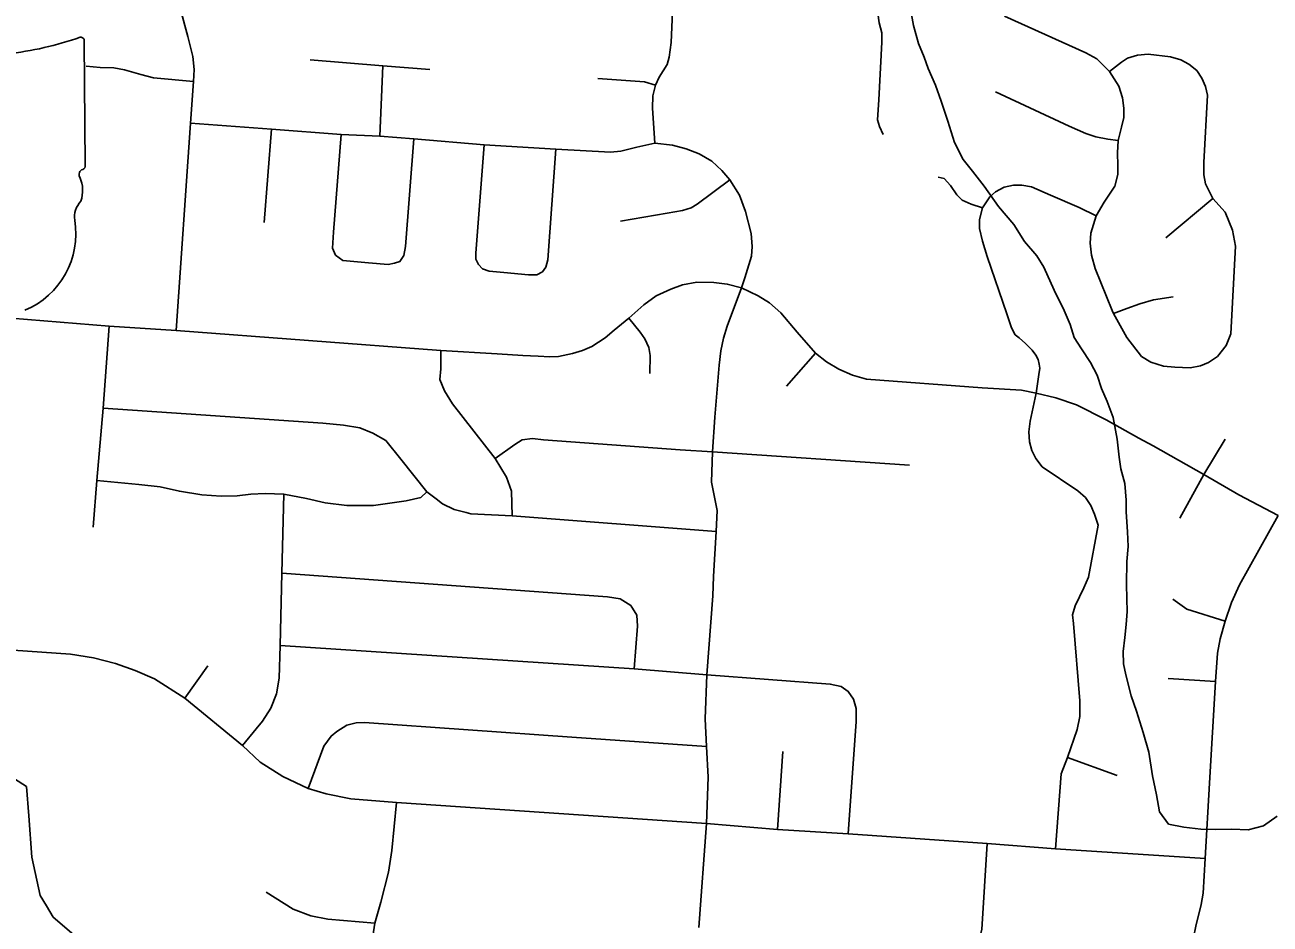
# Model space of a CAD drawing. Extents: x 114843 to 284848, y 317643 to 566895.
# Drawn here: x 227087 to 232630, y 438030 to 442032 of the extents above; entities that cross this region are included whole.
import ezdxf

# ---------------------------------------------------------------- set-up
doc = ezdxf.new("R2010")
doc.units = 0
for name, color, linetype in [('GM_X_City_Street', 7, 'Continuous'), ('GM_X_Corporation', 7, 'Continuous'), ('GM_X_Minor_River', 7, 'Continuous'), ('GM_X_State_Shield', 7, 'Continuous')]:
    doc.layers.add(name, color=color, linetype=linetype)

msp = doc.modelspace()

# ---------------------------------------------------------------- linework, layer by layer
at = {"layer": 'GM_X_City_Street'}
for p, q in [((228666.5, 441536.6), (228681, 441849.3)), ((228152.6, 441152.8), (228185.1, 441568.7)), ((232166.5, 441084), (232375.6, 441259.3)), ((230477.5, 440423.4), (230606.6, 440570.6)), ((232335.6, 440031.1), (232430.7, 440188.1)), ((232228.8, 439836), (232335.6, 440031.1)), ((227798.7, 439035.2), (227901.3, 439179.8)), ((232176.8, 439123.4), (232387.5, 439109.2)), ((230437.2, 438450.4), (230461.4, 438798.4)), ((231728, 438771.9), (231949.8, 438691.5))]:
    msp.add_line(p, q, dxfattribs=at)
for points in [[(227759.7, 440671.6), (227823.6, 441594.1), (227837.5, 441779.7), (227841, 441834), (227834.7, 441892.1), (227812.8, 441981.2), (227778.9, 442101.2), (227762.7, 442205.8), (227754.3, 442287.2), (227757.1, 442351.9)], [(229891, 441505.2), (229880.5, 441661.4), (229882, 441716.7), (229893.8, 441763.5), (229910.4, 441799.2), (229945.5, 441855.7), (229955.6, 441888.5), (229963.5, 441954.1), (229975.6, 442226.5)], [(230907.6, 441544.9), (230891.8, 441579.7), (230881.9, 441609.7), (230889, 441699), (230901.7, 441956), (230901.4, 441996.8), (230890.4, 442041.3), (230883.3, 442084.9), (230890.5, 442156.7)], [(231447.8, 442071.5), (231809.8, 441907.3), (231858.4, 441880.5), (231916.1, 441824.7), (231956.3, 441759.1), (231973.2, 441706.8), (231979.3, 441662.2), (231979.6, 441619.5), (231969.2, 441576.8), (231954.2, 441517.6), (231951.7, 441462.3), (231953, 441406), (231952.4, 441366.3), (231939.1, 441314.8), (231892.2, 441242.6), (231855.8, 441182.3), (231833, 441104.5), (231829.5, 441060.9), (231834.7, 441006.6), (231851.6, 440947.6), (231926.9, 440760.7), (231933.8, 440748), (231992.3, 440640.1), (232057.9, 440555.6), (232099.6, 440531.3), (232155.8, 440513.7), (232206.9, 440509), (232274.1, 440505.5), (232321.1, 440514.9), (232356, 440529.1), (232395.9, 440556.5)], [(232395.9, 440556.5), (232434.4, 440605.2), (232455.7, 440657.1), (232477, 441047.1), (232463.2, 441119.2), (232430.1, 441198.4), (232375.6, 441259.3), (232343.5, 441325.4), (232335.1, 441365), (232335.9, 441420.3), (232351.3, 441719.2), (232342.3, 441757.9), (232326.5, 441794.7), (232304.9, 441828.5), (232268.8, 441857.3), (232232.8, 441876.4), (232187.1, 441890.7), (232087.2, 441901.6), (232040.6, 441897.4), (231996.1, 441883.5), (231968.1, 441865.8), (231916.1, 441824.7)], [(227359.9, 441848), (227422, 441842.6), (227482.1, 441841.1), (227530.7, 441831.7), (227602.6, 441810.9), (227659, 441795.8), (227837.5, 441779.7)], [(228357, 441876.9), (228681, 441849.3), (228889, 441834)], [(229637.1, 441793.5), (229845, 441779.1), (229893.8, 441763.5)], [(231407.6, 441733.7), (231735.5, 441580.9), (231810.4, 441548.5), (231855.1, 441534.3), (231908.5, 441524), (231954.2, 441517.6)], [(227823.6, 441594.1), (228185.1, 441568.7), (228494.2, 441544.7), (228666.5, 441536.6), (228818.2, 441524.6), (229131, 441498.8), (229450.3, 441478.6), (229693.8, 441466.3), (229739.6, 441470.4), (229810.6, 441487.8), (229891, 441505.2), (229969.6, 441497.3), (230030.6, 441480), (230087.9, 441458.9), (230145.2, 441425.6), (230189.5, 441384.7), (230225.4, 441342.9), (230268, 441273.9), (230294.7, 441202), (230320.7, 441104), (230323.9, 441046), (230321.4, 441002.9), (230291.7, 440905.6), (230276.9, 440861.7)], [(228616.2, 440972.8), (228502, 440983.2), (228470, 441007.3), (228456.7, 441039), (228459.9, 441110.2), (228494.2, 441544.7)], [(228616.2, 440972.8), (228704.3, 440965.9), (228732.3, 440971.7), (228756.6, 440979.4), (228773.3, 441005.7), (228780.5, 441045.1), (228818.2, 441524.6)], [(229218.4, 440929.4), (229153.8, 440935.4), (229124.7, 440946.5), (229105.8, 440966), (229094.4, 440989.3), (229094.2, 441015.5), (229131, 441498.8)], [(229218.4, 440929.4), (229328.9, 440919.9), (229366.4, 440920.1), (229391.5, 440933.4), (229405.4, 440954.1), (229415.5, 440986.9), (229450.3, 441478.6)], [(229738.1, 441158.7), (229946.6, 441194.8), (230013.9, 441206.6), (230053.1, 441217.2), (230080.1, 441234.2), (230225.4, 441342.9)], [(231153.3, 441354.7), (231179.6, 441348.1), (231206.9, 441317.2), (231236.3, 441275.7), (231258.8, 441251.6), (231299.7, 441233.5), (231349.3, 441217.4)], [(231588.7, 440392.3), (231600.9, 440475.4), (231604.6, 440503.6), (231601.6, 440521.9), (231598.5, 440542.3), (231587.7, 440562.6), (231571.1, 440583.8), (231541.8, 440614.6), (231512.5, 440638.7), (231495.9, 440653.1), (231479.2, 440684), (231458.4, 440745.9), (231371.2, 441001.3), (231349.4, 441070), (231337.3, 441125.2), (231337, 441165.9), (231349.3, 441217.4), (231382.8, 441267.1), (231407.9, 441289.6), (231446.5, 441309.2), (231488.2, 441319.3), (231525, 441319.5), (231567.8, 441311.1), (231652.4, 441273.9), (231780.8, 441219.5), (231855.8, 441182.3)], [(227759.7, 440671.6), (228938.5, 440582.4), (229189, 440567.5), (229303.4, 440561.1), (229372.5, 440557.6), (229423.6, 440555), (229461.7, 440556.3), (229524.7, 440568.8), (229568.7, 440583.1), (229610.6, 440600.4), (229669.5, 440638.9), (229710.3, 440673.3), (229776, 440726.8), (229842.7, 440786.5), (229897.5, 440826.9), (229962.4, 440856.4), (230014.4, 440874.8), (230078.4, 440886.3), (230154.6, 440885.9), (230213.7, 440878.3), (230276.9, 440861.7), (230351.3, 440826.2), (230401.6, 440795.5), (230452, 440750.8), (230524.8, 440665.1), (230606.6, 440570.6), (230655, 440532.9), (230710.3, 440500.2), (230771.6, 440472.6), (230833.9, 440455), (231349.1, 440416.7), (231523.5, 440405.9), (231588.7, 440392.3), (231676, 440371.9), (231768.4, 440340.6), (231900.1, 440274.4), (232045.9, 440193.3), (232109.3, 440157.8)], [(230120.9, 438477.8), (230127.9, 438684.1), (230121.2, 438819.6), (230114.7, 438943.9), (230123.1, 439138.5), (230148.9, 439491), (230151.9, 439576.4), (230163.9, 439777.5), (230168.1, 439870.2), (230142.8, 439996.7), (230147.9, 440132.1), (230159, 440285.7), (230177.2, 440517.4), (230184.8, 440581.5), (230196.4, 440637.7), (230213.1, 440690.9), (230276.9, 440861.7)], [(231933.8, 440748), (231993, 440770.3), (232051.1, 440790), (232111.1, 440807.8), (232199.2, 440821.3)], [(226806.1, 440744.7), (227461.4, 440690.9), (227759.7, 440671.6)], [(229869, 440481.1), (229870.4, 440561.2), (229864.1, 440596.2), (229846.8, 440634.2), (229826.5, 440665.1), (229776, 440726.8)], [(227391, 439796.5), (227406.6, 440003.8), (227435.5, 440325.8), (227461.4, 440690.9)], [(229256.6, 439846.5), (229253.1, 439957.4), (229231.2, 440019.3), (229180.5, 440102.4), (228990.9, 440345.5), (228955.2, 440403.8), (228934.7, 440453.5), (228939.1, 440501.3), (228938.5, 440582.4)], [(231675.6, 438364.8), (231700.7, 438699), (231728, 438771.9), (231771.8, 438896.6), (231783.4, 438953.3), (231783.4, 439023), (231755.2, 439368.2), (231751.2, 439405.9), (231763, 439446.4), (231800.9, 439526.1), (231822.2, 439574.4), (231865.1, 439804.7), (231848, 439854.3), (231832.7, 439892.2), (231808.4, 439928.1), (231774.1, 439958.9), (231616.1, 440065), (231586.8, 440102.8), (231569.5, 440137.8), (231559.2, 440175.7), (231556.9, 440220.8), (231561.5, 440268.9), (231588.7, 440392.3)], [(227435.5, 440325.8), (228413.8, 440259), (228504.5, 440250.1), (228578.5, 440238.7), (228635.9, 440215.3), (228693.4, 440182.3), (228760.7, 440099.3), (228876.5, 439954.5), (228917.3, 439922.6)], [(229180.5, 440102.4), (229267.7, 440164.7), (229300.5, 440185.7), (229346.7, 440190.9), (229395.5, 440185.2), (230004, 440140.8), (230147.9, 440132.1), (231024.6, 440072.6)], [(232109.3, 440157.8), (232335.6, 440031.1), (232491.5, 439941.1), (232666.5, 439848.2)], [(227406.6, 440003.8), (227594.4, 439986.8), (227688.3, 439975.3), (227774.4, 439956.5), (227875.1, 439940.1), (227960.4, 439934.7), (228032.3, 439936.4), (228093.2, 439944.1), (228156.6, 439947), (228239.5, 439942.8), (228340.8, 439924), (228423.8, 439905.1), (228520.1, 439893.6), (228638.4, 439893.2), (228784.5, 439913.8), (228848.9, 439928.9), (228876.5, 439954.5)], [(228055, 438825), (228115.8, 438898.2), (228143.8, 438932.3), (228181.7, 438990.5), (228206.9, 439054), (228218.6, 439124.8), (228223.6, 439269.9), (228231, 439591.7), (228239.5, 439942.8)], [(228917.3, 439922.6), (228945.8, 439900.3), (228998, 439875.1), (229051.8, 439861.2)], [(229051.8, 439861.2), (229071.3, 439856.1), (229256.6, 439846.5), (230163.9, 439777.5)], [(232340.6, 438322.1), (232361.3, 438657.4), (232387.5, 439109.2), (232396.2, 439235.7), (232407.8, 439299.5), (232430.1, 439377.9), (232458.4, 439461.1), (232493.9, 439539.6), (232666.5, 439848.2)], [(228231, 439591.7), (229680.3, 439485.8), (229736.9, 439477.5), (229784.9, 439447.4), (229811.3, 439404.2), (229813.8, 439356.3), (229799.2, 439165.5)], [(232197.2, 439476.1), (232260.1, 439430.8), (232430.1, 439377.9)], [(226991.2, 439250.2), (227034.5, 439248.6), (227290.3, 439231.4), (227391.6, 439215.1), (227490.5, 439189), (227577.3, 439158), (227663.9, 439121.3), (227798.7, 439035.2), (228055, 438825), (228133.5, 438750.1), (228235.1, 438686.2), (228347.7, 438633.4), (228428.3, 438609.6), (228538.1, 438587.2), (228741.8, 438571.6), (230120.9, 438477.8), (230437.2, 438450.4), (230751.3, 438431.5), (231370.3, 438387.9), (231675.6, 438364.8), (232340.6, 438322.1)], [(228223.6, 439269.9), (229799.2, 439165.5), (230123.1, 439138.5), (230672, 439098.3), (230720.2, 439086.6), (230752.5, 439065.4), (230775.5, 439030.8), (230787.8, 438989.4), (230786.9, 438931.9), (230751.3, 438431.5)], [(228347.7, 438633.4), (228417, 438821.6), (228449.6, 438866.9), (228476.2, 438886.6), (228519.9, 438914.9), (228561.3, 438925), (228599, 438926.5), (229521.8, 438861.2), (230121.2, 438819.6)], [(228741.8, 438571.6), (228720.2, 438357), (228705, 438260.6), (228671.7, 438127.3), (228644.9, 438033.4), (228632.6, 437956.2)], [(230087.5, 438014.2), (230120.9, 438477.8)], [(230344.2, 436992.3), (230629.3, 437245.4), (230748.2, 437337.2), (230856.9, 437409.9), (231024.6, 437509.3), (231106.3, 437564.1), (231164.4, 437617), (231217.1, 437673.8), (231279.6, 437777.7), (231310.6, 437859.2), (231347.6, 438005), (231370.3, 438387.9)], [(232445, 436928.2), (232398.7, 437024.8), (232365.3, 437101.3), (232337.9, 437179), (232316.8, 437237.3), (232294.2, 437332.1), (232267.7, 437474.3), (232258.4, 437569.2), (232256.8, 437624), (232257.5, 437704.3), (232268.7, 437833.4), (232279, 437919.9), (232299, 438019.9), (232323.9, 438116.3), (232332, 438167.4), (232340.6, 438322.1)], [(228160.7, 438171.4), (228280.7, 438096.9), (228359.9, 438066.3), (228435.3, 438052.1), (228644.9, 438033.4)]]:
    msp.add_lwpolyline(points, dxfattribs=at)
at = {"layer": 'GM_X_Corporation'}
msp.add_lwpolyline([(227469.1, 437840.7), (227212.1, 438061.1), (227183.2, 438110.3), (227154.9, 438156.6), (227118.1, 438327.4), (227103.7, 438511.3), (227093.6, 438641.7), (226927.8, 438747.4)], dxfattribs=at)
at = {"layer": 'GM_X_Minor_River'}
msp.add_lwpolyline([(232661.3, 438509.6), (232601.1, 438467.7), (232532.9, 438449.8), (232460.7, 438452), (232386.6, 438450.2), (232322.5, 438452.4), (232246.4, 438460.6), (232178.3, 438474.8), (232138.3, 438529), (232124.5, 438605.2), (232106.7, 438689.4), (232090.9, 438795.7), (232065.1, 438881.9), (232035.2, 438978.2), (232011.4, 439046.4), (231987.6, 439138.6), (231977.7, 439188.8), (231975.8, 439242.9), (231984, 439305), (231990.1, 439363.1), (231994.3, 439421.2), (231992.4, 439477.3), (231990.6, 439543.4), (231992.8, 439643.6), (231999, 439709.8), (231995.1, 439775.9), (231989.3, 439864.1), (231989.5, 439916.2), (231983.6, 439990.4), (231965.8, 440056.5), (231957.9, 440108.7), (231950.1, 440188.9), (231932.3, 440285.1), (231904.4, 440355.3), (231880.5, 440413.5), (231860.6, 440473.7), (231830.7, 440529.9), (231790.8, 440590.1), (231758.8, 440640.3), (231740.9, 440698.4), (231713.1, 440760.6), (231669.2, 440850.9), (231623.4, 440953.3), (231591.4, 441003.5), (231537.5, 441067.7), (231489.6, 441144), (231421.6, 441224.3), (231357.7, 441314.7), (231305.8, 441381), (231263.9, 441433.2), (231226, 441509.4), (231196.2, 441603.7), (231166.3, 441692), (231140.4, 441764.2), (231108.6, 441838.4), (231090.7, 441888.6), (231064.8, 441948.8), (231042.9, 442029), (231027.1, 442119.2)], dxfattribs=at)
at = {"layer": 'GM_X_State_Shield'}
for p, q in [((227355.1, 441407), (227351.1, 441959.8)), ((227355, 441407.2), (227355.1, 441407))]:
    msp.add_line(p, q, dxfattribs=at)
for centre, radius, start, end in [((226845, 443370.6), 1476.4, 276.2591, 289.3211), ((227335.7, 441962), 15.5, 352.2767, 98.1527), ((227351.8, 441366.4), 24, 108.3586, 210.7516), ((227338.6, 441404.8), 16.6, 290.0185, 8.1488), ((227199.8, 441295.5), 144, 340.4476, 24.0642), ((227412.3, 441176.1), 104.8, 137.2211, 187.3442), ((226944.1, 441102.4), 369.3, 292.7235, 9.4005)]:
    msp.add_arc(centre, radius, start, end, dxfattribs=at)

doc.saveas('drawing.dxf')
